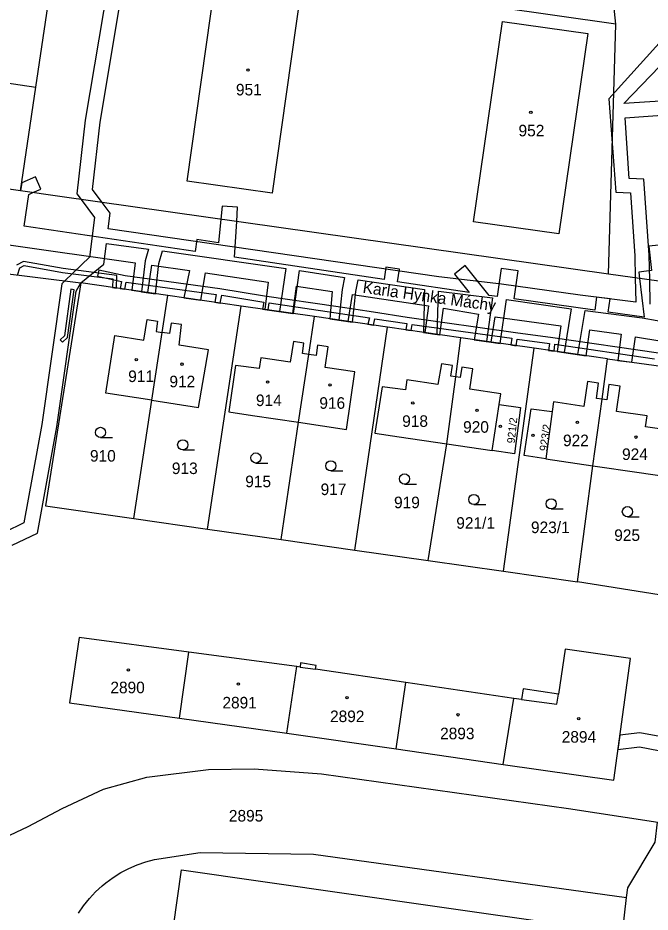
# Model space of a CAD drawing. Extents: x -869103 to -863415, y -1015889 to -1012477.
# Drawn here: x -866716.2 to -866623.2, y -1014061.3 to -1013929.8 of the extents above; entities that cross this region are included whole.
import ezdxf

# ---------------------------------------------------------------- set-up
doc = ezdxf.new("R2010")
doc.units = 0
for name, color, linetype in [('Hranice parcel', 7, 'Continuous'), ('Parcelní čísla', 7, 'Continuous'), ('Pop  PČ popisy', 7, 'Continuous'), ('Vnitřní kresba', 7, 'Continuous'), ('Věcná břemena k části', 7, 'Continuous'), ('Značky budov', 7, 'Continuous'), ('Značky kultur', 7, 'Continuous')]:
    doc.layers.add(name, color=color, linetype=linetype)

msp = doc.modelspace()

# ---------------------------------------------------------------- linework, layer by layer
at = {"layer": 'Hranice parcel'}
for p, q in [((-866713.55, -1013939.95), (-866711.38, -1013925.22)), ((-866629.36, -1013967.46), (-866628.3, -1013930.7)), ((-866715.79, -1013955.22), (-866713.55, -1013939.95)), ((-866715.79, -1013955.22), (-866727.99, -1013953.39)), ((-866734.39, -1013965.34), (-866706.91, -1013968.75)), ((-866615.1, -1013969.48), (-866629.36, -1013967.46)), ((-866694.16, -1013970.59), (-866706.91, -1013968.75)), ((-866694.99, -1013976.02), (-866694.16, -1013970.59)), ((-866683.38, -1013972.14), (-866694.16, -1013970.59)), ((-866688.32, -1014004.94), (-866683.38, -1013972.14)), ((-866672.6, -1013973.7), (-866683.38, -1013972.14)), ((-866673.43, -1013979.26), (-866672.6, -1013973.7)), ((-866661.83, -1013975.25), (-866672.6, -1013973.7)), ((-866666.66, -1014008.03), (-866661.83, -1013975.25)), ((-866651.05, -1013976.81), (-866661.83, -1013975.25)), ((-866696.51, -1013985.99), (-866694.99, -1013976.02)), ((-866651.82, -1013982.56), (-866651.05, -1013976.81)), ((-866640.27, -1013978.36), (-866651.05, -1013976.81)), ((-866674.92, -1013989.24), (-866673.43, -1013979.26)), ((-866644.79, -1014011.15), (-866640.27, -1013978.36)), ((-866629.5, -1013979.92), (-866640.27, -1013978.36)), ((-866630.31, -1013985.85), (-866629.5, -1013979.92)), ((-866629.5, -1013979.92), (-866617.37, -1013981.58)), ((-866653.15, -1013992.41), (-866651.82, -1013982.56)), ((-866699.15, -1014003.39), (-866696.51, -1013985.99)), ((-866631.65, -1013995.63), (-866630.31, -1013985.85)), ((-866646.45, -1013993.4), (-866645.44, -1013986.61)), ((-866637.65, -1013987.66), (-866638.58, -1013994.6)), ((-866677.5, -1014006.48), (-866674.92, -1013989.24)), ((-866655.87, -1014009.57), (-866653.15, -1013992.41)), ((-866653.15, -1013992.41), (-866646.45, -1013993.4)), ((-866638.58, -1013994.6), (-866631.65, -1013995.63)), ((-866633.93, -1014012.7), (-866631.65, -1013995.63)), ((-866631.65, -1013995.63), (-866624.87, -1013996.63)), ((-866699.15, -1014003.39), (-866688.32, -1014004.94)), ((-866688.32, -1014004.94), (-866677.5, -1014006.48)), ((-866677.5, -1014006.48), (-866666.66, -1014008.03)), ((-866666.66, -1014008.03), (-866655.87, -1014009.57)), ((-866655.87, -1014009.57), (-866644.79, -1014011.15)), ((-866644.79, -1014011.15), (-866633.93, -1014012.7)), ((-866621.89, -1014014.62), (-866633.93, -1014012.7)), ((-866692.41, -1014032.75), (-866691.06, -1014023.02)), ((-866675.2, -1014025.15), (-866691.06, -1014023.02)), ((-866676.65, -1014034.93), (-866675.2, -1014025.15)), ((-866660.6, -1014037.26), (-866659.18, -1014027.51)), ((-866643.28, -1014029.86), (-866659.18, -1014027.51)), ((-866644.86, -1014039.55), (-866643.28, -1014029.86)), ((-866692.41, -1014032.75), (-866676.65, -1014034.93)), ((-866676.65, -1014034.93), (-866660.6, -1014037.26)), ((-866660.6, -1014037.26), (-866644.86, -1014039.55)), ((-866627.33, -1014064.32), (-866626.71, -1014059.11))]:
    msp.add_line(p, q, dxfattribs=at)
for points in [[(-866628.3, -1013930.7), (-866635.1, -1013865.98), (-866636.18, -1013869.07), (-866638.12, -1013871.03)], [(-866628.3, -1013930.7), (-866681.41, -1013923.11), (-866676.77, -1013875.89), (-866641.02, -1013872.41), (-866638.12, -1013871.03)], [(-866674.62, -1013926.06), (-866678.82, -1013955.55), (-866691.3, -1013953.79), (-866687.13, -1013924.29), (-866674.62, -1013926.06)], [(-866636.66, -1013961.52), (-866649.19, -1013959.75), (-866644.97, -1013930.29), (-866632.39, -1013932.07), (-866636.66, -1013961.52)], [(-866730.75, -1013937.43), (-866725.75, -1013938.16), (-866713.55, -1013939.95)], [(-866629.36, -1013967.46), (-866710.02, -1013956.03), (-866715.79, -1013955.22)], [(-866706.91, -1013968.75), (-866712.12, -1014001.54), (-866699.15, -1014003.39)], [(-866696.51, -1013985.99), (-866703.25, -1013984.96), (-866701.95, -1013976.48), (-866697.65, -1013977.14), (-866697.19, -1013974.12), (-866695.65, -1013974.35), (-866695.88, -1013975.89), (-866694.99, -1013976.02)], [(-866696.51, -1013985.99), (-866689.66, -1013987.04), (-866688.18, -1013978.56), (-866692.46, -1013977.91), (-866692.12, -1013974.87), (-866693.66, -1013974.64), (-866693.89, -1013976.18), (-866694.99, -1013976.02)], [(-866673.43, -1013979.26), (-866674.36, -1013979.13), (-866674.14, -1013977.59), (-866675.65, -1013977.37), (-866676.17, -1013980.41), (-866680.49, -1013979.77), (-866680.73, -1013981.32), (-866684.19, -1013980.87), (-866685.18, -1013987.72), (-866681.71, -1013988.22), (-866674.92, -1013989.24)], [(-866674.92, -1013989.24), (-866667.88, -1013990.29), (-866666.67, -1013981.81), (-866671.02, -1013981.17), (-866670.58, -1013978.12), (-866672.12, -1013977.89), (-866672.35, -1013979.42), (-866673.43, -1013979.26)], [(-866651.82, -1013982.56), (-866652.55, -1013982.44), (-866652.31, -1013980.91), (-866653.92, -1013980.65), (-866654.46, -1013983.68), (-866659, -1013983), (-866659.2, -1013984.48), (-866662.65, -1013984.02), (-866663.71, -1013990.85), (-866660.12, -1013991.38), (-866653.15, -1013992.41)], [(-866645.44, -1013986.61), (-866645.21, -1013985.06), (-866649.75, -1013984.38), (-866649.31, -1013981.38), (-866650.94, -1013981.12), (-866651.19, -1013982.66), (-866651.82, -1013982.56)], [(-866630.31, -1013985.85), (-866631.14, -1013985.72), (-866630.81, -1013983.48), (-866632.45, -1013983.24), (-866632.99, -1013986.9), (-866637.46, -1013986.22), (-866637.65, -1013987.66)], [(-866623.69, -1013988.31), (-866628.18, -1013987.63), (-866627.64, -1013983.94), (-866629.29, -1013983.7), (-866629.62, -1013985.95), (-866630.31, -1013985.85)], [(-866645.44, -1013986.61), (-866642.28, -1013987.08), (-866643.16, -1013993.89), (-866646.45, -1013993.4)], [(-866638.58, -1013994.6), (-866641.76, -1013994.13), (-866640.74, -1013987.27), (-866637.65, -1013987.66)], [(-866624.87, -1013996.63), (-866621.16, -1013997.16), (-866620.2, -1013990.42), (-866623.92, -1013989.9), (-866623.69, -1013988.31)], [(-866691.06, -1014023.02), (-866707.16, -1014020.86), (-866708.6, -1014030.5), (-866692.41, -1014032.75)], [(-866644.86, -1014039.55), (-866628.6, -1014041.85), (-866626.13, -1014023.98), (-866635.75, -1014022.58), (-866636.73, -1014029.19), (-866641.93, -1014028.42), (-866642.17, -1014029.98), (-866643.28, -1014029.86)], [(-866659.18, -1014027.51), (-866672.44, -1014025.56), (-866672.35, -1014024.98), (-866674.63, -1014024.63), (-866674.71, -1014025.22), (-866675.2, -1014025.15)], [(-866731, -1014054.57), (-866728.44, -1014054.48), (-866724.31, -1014052.83), (-866720, -1014051.18), (-866714.67, -1014048.67), (-866709.67, -1014046), (-866703.59, -1014043.16), (-866697.25, -1014041.41), (-866688.15, -1014040.31), (-866681.45, -1014040.19)], [(-866681.45, -1014040.19), (-866671.54, -1014040.93), (-866635.25, -1014046.01)], [(-866635.25, -1014046.01), (-866622.75, -1014047.95), (-866622.18, -1014048.04)], [(-866626.71, -1014059.11), (-866626.54, -1014057.69), (-866622.52, -1014050.98), (-866622.18, -1014048.04)], [(-866696.08, -1014053.5), (-866689.38, -1014052.47), (-866672.75, -1014052.76), (-866626.71, -1014059.11)], [(-866707.28, -1014061.43), (-866706.52, -1014060.32), (-866705.68, -1014059.28), (-866704.77, -1014058.3), (-866703.78, -1014057.38), (-866703.27, -1014056.96), (-866702.19, -1014056.17), (-866701.06, -1014055.45), (-866699.87, -1014054.83), (-866698.64, -1014054.29), (-866697.38, -1014053.85), (-866696.08, -1014053.5)], [(-866676.11, -1014085.33), (-866675.78, -1014082.96), (-866674.34, -1014083.15), (-866673.74, -1014078.66), (-866675.88, -1014078.34), (-866675.96, -1014078.76), (-866677.73, -1014078.51), (-866677.67, -1014078.13), (-866682.22, -1014077.48), (-866681.94, -1014075.76), (-866685.91, -1014075.22), (-866686.11, -1014076.79), (-866688.43, -1014076.53), (-866687.98, -1014073.02), (-866694.57, -1014072.12), (-866693.33, -1014063.39), (-866692.14, -1014055.06), (-866655.6, -1014060.29), (-866647.71, -1014061.42), (-866635.92, -1014063.06), (-866627.33, -1014064.32)]]:
    msp.add_lwpolyline(points, dxfattribs=at)
at = {"layer": 'Vnitřní kresba'}
for p, q in [((-866674.71, -1014025.22), (-866672.44, -1014025.56)), ((-866636.95, -1014030.69), (-866636.73, -1014029.19)), ((-866642.17, -1014029.98), (-866636.95, -1014030.69))]:
    msp.add_line(p, q, dxfattribs=at)
at = {"layer": 'Věcná břemena k části'}
for points in [[(-866702.92, -1013924.74), (-866706.29, -1013944.8)], [(-866621.48, -1013932.98), (-866629.33, -1013941.67), (-866628.3, -1013955.38), (-866626.12, -1013955.49), (-866625.48, -1013964.77), (-866625.42, -1013968.01), (-866625.36, -1013971.57), (-866633.52, -1013970.56), (-866645.09, -1013968.92), (-866654.32, -1013967.84), (-866702.9, -1013960.8), (-866702.61, -1013958.5), (-866703.8, -1013956.91), (-866705.21, -1013955.02), (-866704.09, -1013945.1), (-866700.74, -1013925.1)], [(-866619.48, -1013941.89), (-866627.11, -1013942.37), (-866619.22, -1013934.16)], [(-866623.22, -1013971.88), (-866623.3, -1013968.31), (-866623.38, -1013964.67), (-866624.16, -1013953.49), (-866626.32, -1013953.38), (-866626.89, -1013944.46), (-866619.48, -1013943.94)], [(-866706.29, -1013944.8), (-866707.51, -1013955.64), (-866706.89, -1013956.47), (-866704.91, -1013959.12), (-866705.66, -1013964.94), (-866709.28, -1013968.46), (-866709.72, -1013968.88), (-866712.67, -1013989.54), (-866715.29, -1014004.02), (-866718.13, -1014005.39)], [(-866621.45, -1013963.13), (-866623.44, -1013963.34), (-866623.05, -1013966.93), (-866624.92, -1013967.16), (-866624.81, -1013968.1), (-866624.11, -1013973.8), (-866629.4, -1013973.05), (-866629.13, -1013971.1), (-866631.11, -1013970.82), (-866631.38, -1013972.77), (-866643.22, -1013971.09), (-866642.65, -1013966.99), (-866645.16, -1013966.62), (-866645.75, -1013970.73), (-866646.93, -1013970.57), (-866650.45, -1013966.2), (-866652.01, -1013967.46), (-866649.85, -1013970.13), (-866660.37, -1013968.56), (-866660.1, -1013966.73), (-866662.08, -1013966.43), (-866662.35, -1013968.26), (-866684.33, -1013964.98), (-866684.02, -1013959.71), (-866683.9, -1013957.62), (-866686.14, -1013957.47), (-866686.34, -1013959.38), (-866686.72, -1013962.84), (-866689.89, -1013962.36), (-866690.15, -1013964.11), (-866715.24, -1013960.41), (-866714.58, -1013955.74), (-866713.98, -1013955.47), (-866712.8, -1013954.94), (-866713.62, -1013953.12), (-866715.61, -1013954.02), (-866715.79, -1013955.22), (-866716.51, -1013955.11)], [(-866717.86, -1013963.1), (-866698.96, -1013965.78), (-866699.42, -1013969.83), (-866697.09, -1013970.17), (-866696.51, -1013966.13), (-866690.96, -1013966.91), (-866691.78, -1013970.93), (-866689.29, -1013971.29), (-866688.63, -1013967.25), (-866679.37, -1013968.62), (-866679.87, -1013972.65), (-866675.78, -1013973.24), (-866675.21, -1013969.24), (-866669.97, -1013970.02), (-866670.33, -1013974.03), (-866667.63, -1013974.42), (-866667.02, -1013970.46), (-866655.83, -1013972.12), (-866656.35, -1013976.04), (-866654.15, -1013976.36), (-866653.64, -1013972.46), (-866648.47, -1013973.32), (-866649.1, -1013977.09), (-866646.59, -1013977.45), (-866646, -1013973.74), (-866636.35, -1013975.05), (-866636.92, -1013978.85), (-866632.63, -1013979.47), (-866632.1, -1013975.65), (-866627.48, -1013976.26), (-866628, -1013980.13), (-866625.93, -1013980.41), (-866625.39, -1013976.67), (-866621.5, -1013977.29)], [(-866717.01, -1014007.31), (-866713.31, -1014005.54), (-866710.47, -1013989.9), (-866707.62, -1013969.94), (-866706.91, -1013968.75), (-866703.56, -1013966), (-866703.17, -1013962.94), (-866696.98, -1013963.76), (-866697.47, -1013965.51), (-866698, -1013970.04), (-866695.98, -1013970.33), (-866695.47, -1013965.91), (-866694.94, -1013964.04), (-866676.82, -1013966.6), (-866677.71, -1013972.96), (-866675.69, -1013973.25), (-866674.8, -1013966.91), (-866668.18, -1013967.96), (-866668.51, -1013969.71), (-866669, -1013974.22), (-866666.98, -1013974.51), (-866666.49, -1013970.01), (-866666.16, -1013968.27), (-866656.4, -1013969.71), (-866656.56, -1013976.01), (-866654.54, -1013976.31), (-866654.35, -1013969.98), (-866646.4, -1013970.94), (-866647.29, -1013977.35), (-866645.27, -1013977.64), (-866644.38, -1013971.2), (-866634.84, -1013972.55), (-866635.9, -1013978.99), (-866633.88, -1013979.29), (-866632.81, -1013972.82), (-866624.41, -1013973.86), (-866613.38, -1013975.83)], [(-866716.24, -1013967.59), (-866715.89, -1013966.54), (-866715.27, -1013966.2), (-866709.62, -1013967.23), (-866702.24, -1013968.16), (-866702.27, -1013969.42), (-866701.67, -1013969.51), (-866701.62, -1013967.64), (-866709.52, -1013966.63), (-866715.37, -1013965.58), (-866716.39, -1013966.12)], [(-866622.03, -1013979.06), (-866637.53, -1013976.81), (-866643.04, -1013976.06), (-866658.94, -1013973.84), (-866663.9, -1013973.05), (-866669.12, -1013972.24), (-866679.93, -1013970.67), (-866686.48, -1013969.59), (-866700.44, -1013967.72), (-866704.3, -1013966.86), (-866704.5, -1013967.74)], [(-866704.5, -1013967.74), (-866700.97, -1013968.53), (-866701.17, -1013969.58), (-866700.48, -1013969.68), (-866700.28, -1013968.65), (-866687.02, -1013970.43), (-866687.25, -1013971.58), (-866686.46, -1013971.7), (-866686.23, -1013970.55), (-866680.03, -1013971.56), (-866680.21, -1013972.6), (-866679.4, -1013972.72), (-866679.24, -1013971.68), (-866664.48, -1013973.88), (-866664.73, -1013974.83), (-866663.93, -1013974.95), (-866663.69, -1013974), (-866659, -1013974.73), (-866659.16, -1013975.64), (-866658.37, -1013975.75), (-866658.21, -1013974.84), (-866643.57, -1013976.89), (-866643.72, -1013977.86), (-866642.94, -1013977.98), (-866642.78, -1013977), (-866638.04, -1013977.65), (-866638.16, -1013978.67), (-866637.37, -1013978.78), (-866637.25, -1013977.76), (-866622.61, -1013979.89)], [(-866621.84, -1014035.43), (-866624.75, -1014034.9), (-866627.69, -1014035.24), (-866627.98, -1014037.35), (-866624.81, -1014036.98), (-866622, -1014037.49)]]:
    msp.add_lwpolyline(points, dxfattribs=at)
msp.add_lwpolyline([(-866708.41, -1013969.68), (-866709.35, -1013976.51), (-866709.96, -1013977.12), (-866709.61, -1013977.47), (-866708.87, -1013976.75), (-866707.91, -1013969.74)], close=True, dxfattribs=at)
at = {"layer": 'Značky budov'}
for centre in [(-866682.38, -1013937.45), (-866640.78, -1013943.68), (-866698.78, -1013980.01), (-866692.05, -1013980.69), (-866679.47, -1013983.33), (-866670.29, -1013983.75), (-866658.13, -1013986.39), (-866648.68, -1013987.47), (-866645.26, -1013989.85), (-866633.94, -1013989.25), (-866640.47, -1013991.14), (-866625.34, -1013991.42), (-866699.94, -1014025.64), (-866683.76, -1014027.72), (-866667.79, -1014029.74), (-866651.47, -1014032.25), (-866633.73, -1014032.83)]:
    msp.add_circle(centre, 0.175, dxfattribs=at)
at = {"layer": 'Značky kultur'}
for p, q in [((-866704.04, -1013991.47), (-866702.29, -1013991.47)), ((-866691.95, -1013993.3), (-866690.2, -1013993.3)), ((-866681.19, -1013995.23), (-866679.44, -1013995.23)), ((-866670.19, -1013996.39), (-866668.44, -1013996.39)), ((-866659.36, -1013998.32), (-866657.61, -1013998.32)), ((-866649.15, -1014001.34), (-866647.4, -1014001.34)), ((-866637.79, -1014001.98), (-866636.04, -1014001.98)), ((-866626.58, -1014003.13), (-866624.83, -1014003.13))]:
    msp.add_line(p, q, dxfattribs=at)
for centre in [(-866704.04, -1013990.72), (-866691.95, -1013992.55), (-866681.19, -1013994.48), (-866670.19, -1013995.64), (-866659.36, -1013997.57), (-866649.15, -1014000.59), (-866637.79, -1014001.23), (-866626.58, -1014002.38)]:
    msp.add_circle(centre, 0.75, dxfattribs=at)

# ---------------------------------------------------------------- texts
at = {"layer": 'Parcelní čísla'}
for s, p in [('951', (-866684.13, -1013941.17)), ('952', (-866642.59, -1013947.19)), ('911', (-866699.97, -1013983.32)), ('912', (-866693.91, -1013984.09)), ('914', (-866681.19, -1013986.85)), ('916', (-866671.87, -1013987.25)), ('918', (-866659.69, -1013989.91)), ('920', (-866650.74, -1013990.77)), ('922', (-866636.05, -1013992.75)), ('910', (-866705.59, -1013995.02)), ('924', (-866627.37, -1013994.78)), ('913', (-866693.55, -1013996.85)), ('915', (-866682.76, -1013998.78)), ('917', (-866671.68, -1013999.94)), ('919', (-866660.89, -1014001.87)), ('921/1', (-866651.74, -1014004.89)), ('923/1', (-866640.76, -1014005.53)), ('925', (-866628.52, -1014006.68)), ('2890', (-866702.59, -1014029.08)), ('2891', (-866686.12, -1014031.31)), ('2892', (-866670.3, -1014033.32)), ('2893', (-866654.12, -1014035.84)), ('2894', (-866636.24, -1014036.34)), ('2895', (-866685.17, -1014047.94))]:
    msp.add_text(s, height=1.7, dxfattribs=at).set_placement(p)
for s, height, rotation, p in [('921/2', 1.139, 84, (-866643.16, -1013992.38)), ('923/2', 1.19, 82, (-866638.35, -1013993.55))]:
    msp.add_text(s, height=height, rotation=rotation, dxfattribs=at).set_placement(p)
at = {"layer": 'Pop  PČ popisy'}
msp.add_text('Karla Hynka Máchy', height=1.7, rotation=352, dxfattribs=at).set_placement((-866665.57, -1013970.19))

doc.saveas('drawing.dxf')
